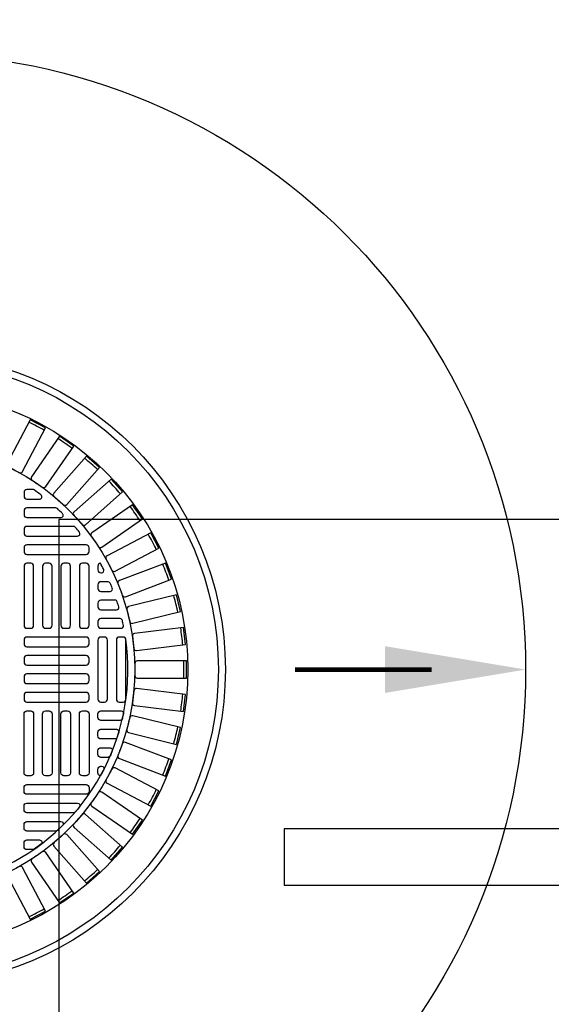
# Model space of a CAD drawing. Extents: x -169 to 7270, y -140 to 2984.
# Tile 577 of 656: x 6427 to 6441, y 1241 to 1267. Entities that reach past the tile are written whole.
import ezdxf

# ---------------------------------------------------------------- set-up
doc = ezdxf.new("R2010")
doc.units = 0
doc.header["$MEASUREMENT"] = 0
doc.linetypes.add('HIDDEN3', pattern=[0.1875, 0.125, -0.0625])
for name, color, linetype in [('MONITOR-WELL-COVER', 2, 'CONTINUOUS'), ('MONITOR-WELL-COVER-HATCH', 252, 'CONTINUOUS'), ('TANK-ANCHOR', 4, 'CONTINUOUS'), ('TANK-SLOPE', 3, 'CONTINUOUS'), ('TANK-UST', 5, 'CONTINUOUS')]:
    doc.layers.add(name, color=color, linetype=linetype)

msp = doc.modelspace()

# ---------------------------------------------------------------- linework, layer by layer
at = {"layer": 'MONITOR-WELL-COVER', "color": 4}
msp.add_circle((6423.69428, 1250.01839), 8.4375, dxfattribs=at)
at = {"layer": 'MONITOR-WELL-COVER', "color": 1}
msp.add_circle((6423.69428, 1250.01839), 8.25, dxfattribs=at)
at = {"layer": 'MONITOR-WELL-COVER', "color": 2}
msp.add_circle((6423.69428, 1250.01839), 7.4375, dxfattribs=at)
at = {"layer": 'MONITOR-WELL-COVER-HATCH', "linetype": 'Continuous'}
for p, q in [((6428.73365, 1252.67587), (6428.73365, 1252.67587)), ((6428.81239, 1252.36091), (6428.81239, 1252.36091)), ((6428.73365, 1252.18375), (6428.73365, 1252.18375)), ((6428.73365, 1247.85304), (6428.73365, 1247.85304)), ((6428.81239, 1247.67587), (6428.81239, 1247.67587)), ((6428.73365, 1247.36091), (6428.73365, 1247.36091))]:
    msp.add_line(p, q, dxfattribs=at)
for points in [[(6426.34822, 1255.42743, -0.00491171), (6426.63822, 1255.27523, 0.41709369), (6426.72758, 1255.30259), (6427.33918, 1256.46789), (6426.93157, 1256.68182), (6426.31998, 1255.51652, 0.41709369), (6426.34822, 1255.42743)], [(6426.98086, 1255.0681, -0.00491171), (6427.2504, 1254.88205, 0.41709369), (6427.3424, 1254.89844), (6428.09, 1255.98152), (6427.71116, 1256.24302), (6426.96356, 1255.15994, 0.41709369), (6426.98086, 1255.0681)], [(6427.56557, 1254.63513, -0.00491171), (6427.81072, 1254.41794, 0.41709369), (6427.90403, 1254.42313), (6428.77673, 1255.4082), (6428.43216, 1255.71346), (6427.55947, 1254.72838, 0.41709369), (6427.56557, 1254.63513)], [(6428.09383, 1254.13483, -0.00491171), (6428.31101, 1253.88968, 0.41709369), (6428.40427, 1253.88358), (6429.38934, 1254.75628), (6429.08408, 1255.10084), (6428.09901, 1254.22815, 0.41709369), (6428.09383, 1254.13483)], [(6428.55793, 1253.57451, -0.00491171), (6428.74398, 1253.30497, 0.41709369), (6428.83583, 1253.28767), (6429.91891, 1254.03527), (6429.65741, 1254.41412), (6428.57433, 1253.66652, 0.41709369), (6428.55793, 1253.57451)], [(6428.95111, 1252.96234, -0.00491171), (6429.10332, 1252.67233, 0.41709369), (6429.19241, 1252.64409), (6430.3577, 1253.25569), (6430.14378, 1253.66329), (6428.97848, 1253.0517, 0.41709369), (6428.95111, 1252.96234)], [(6429.26764, 1252.30723, -0.00491171), (6429.38378, 1252.001, 0.41709369), (6429.46881, 1251.96222), (6430.69933, 1252.4289), (6430.5361, 1252.85931), (6429.30558, 1252.39264, 0.41709369), (6429.26764, 1252.30723)], [(6429.50289, 1251.61875, -0.00491171), (6429.58127, 1251.30075, 0.41709369), (6429.66101, 1251.25201), (6430.93881, 1251.56696), (6430.82865, 1252.01391), (6429.55085, 1251.69896, 0.41709369), (6429.50289, 1251.61875)], [(6429.65344, 1250.90693, -0.00491171), (6429.69292, 1250.5818, 0.41709369), (6429.7662, 1250.5238), (6431.07265, 1250.68243), (6431.01716, 1251.13941), (6429.71072, 1250.98078, 0.41709369), (6429.65344, 1250.90693)], [(6429.71709, 1250.18215, -0.00491171), (6429.71709, 1249.85463, 0.41709369), (6429.78285, 1249.78823), (6431.09889, 1249.78823), (6431.09889, 1250.24856), (6429.78285, 1250.24856, 0.41709369), (6429.71709, 1250.18215)], [(6429.69292, 1249.45499, -0.00491171), (6429.65344, 1249.12986, 0.41709369), (6429.71072, 1249.05601), (6431.01716, 1248.89738), (6431.07265, 1249.35435), (6429.7662, 1249.51298, 0.41709369), (6429.69292, 1249.45499)], [(6429.58127, 1248.73604, -0.00491171), (6429.50289, 1248.41804, 0.41709369), (6429.55085, 1248.33782), (6430.82865, 1248.02287), (6430.93881, 1248.46983), (6429.66101, 1248.78478, 0.41709369), (6429.58127, 1248.73604)], [(6429.38378, 1248.03579, -0.00491171), (6429.26764, 1247.72955, 0.41709369), (6429.30558, 1247.64414), (6430.5361, 1247.17747), (6430.69933, 1247.60789), (6429.46881, 1248.07456, 0.41709369), (6429.38378, 1248.03579)], [(6429.10332, 1247.36445, -0.00491171), (6428.95111, 1247.07445, 0.41709369), (6428.97848, 1246.98509), (6430.14378, 1246.37349), (6430.3577, 1246.7811), (6429.19241, 1247.39269, 0.41709369), (6429.10332, 1247.36445)], [(6428.74398, 1246.73181, -0.00491171), (6428.55793, 1246.46227, 0.41709369), (6428.57433, 1246.37026), (6429.65741, 1245.62267), (6429.91891, 1246.00151), (6428.83583, 1246.74911, 0.41709369), (6428.74398, 1246.73181)], [(6428.31101, 1246.1471, -0.00491171), (6428.09383, 1245.90195, 0.41709369), (6428.09901, 1245.80864), (6429.08408, 1244.93594), (6429.38934, 1245.2805), (6428.40427, 1246.1532, 0.41709369), (6428.31101, 1246.1471)], [(6427.81072, 1245.61884, -0.00491171), (6427.56557, 1245.40166, 0.41709369), (6427.55947, 1245.3084), (6428.43216, 1244.32333), (6428.77673, 1244.62858), (6427.90403, 1245.61366, 0.41709369), (6427.81072, 1245.61884)], [(6427.2504, 1245.15474, -0.00491171), (6426.98086, 1244.96868, 0.41709369), (6426.96356, 1244.87684), (6427.71116, 1243.79376), (6428.09, 1244.05526), (6427.3424, 1245.13834, 0.41709369), (6427.2504, 1245.15474)], [(6426.63822, 1244.76155, -0.00491171), (6426.34822, 1244.60935, 0.41709369), (6426.31998, 1244.52026), (6426.93157, 1243.35496), (6427.33918, 1243.56889), (6426.72758, 1244.73419, 0.41709369), (6426.63822, 1244.76155)]]:
    msp.add_lwpolyline(points, format="xyb", dxfattribs=at)
for points in [[(6427.03366, 1254.81032, 0.15334179), (6426.99792, 1254.82154), (6426.84388, 1254.82154, 0.41421356), (6426.76514, 1254.7428), (6426.76514, 1254.64438, 0.41421356), (6426.84388, 1254.56564), (6427.17825, 1254.56564, 0.71935754), (6427.21594, 1254.678, 0.00964206)], [(6427.653, 1254.31287, 0.18836628), (6427.61064, 1254.32942), (6426.84388, 1254.32942, 0.41421356), (6426.76514, 1254.25068), (6426.76514, 1254.15225, 0.41421356), (6426.84388, 1254.07351), (6427.74805, 1254.07351, 0.67100778), (6427.79189, 1254.18055, 0.0082117)], [(6428.19357, 1253.58138, 0.63010886), (6428.24224, 1253.6831, 0.00736221), (6428.13236, 1253.81542, 0.21918356), (6428.08487, 1253.83729), (6426.84388, 1253.83729, 0.41421356), (6426.76514, 1253.75855), (6426.76514, 1253.66012, 0.41421356), (6426.84388, 1253.58138)], [(6429.00364, 1252.36091), (6428.81239, 1252.36091, 0.41421356), (6428.73365, 1252.28217), (6428.73365, 1252.18375, 0.41421356), (6428.81239, 1252.10501), (6429.05796, 1252.10501, 0.53078582), (6429.11598, 1252.19075, 0.00613229), (6429.06107, 1252.32307, 0.29982265)], [(6429.28969, 1251.6933, 0.00593375), (6429.24837, 1251.82562, 0.32480274), (6429.18893, 1251.86879), (6428.81239, 1251.86879), (6428.81239, 1251.86879, 0.41421356), (6428.73365, 1251.79005), (6428.73365, 1251.69162), (6428.73365, 1251.69162, 0.41421356), (6428.81239, 1251.61288), (6429.22982, 1251.61288, 0.5022062)], [(6429.41508, 1251.19585, 0.00579688), (6429.38624, 1251.32818, 0.34941735), (6429.32533, 1251.37666), (6428.81239, 1251.37666), (6428.81239, 1251.37666, 0.41421356), (6428.73365, 1251.29792), (6428.73365, 1251.19949), (6428.73365, 1251.19949, 0.41421356), (6428.81239, 1251.12075), (6429.35386, 1251.12075, 0.47499675)], [(6429.41508, 1248.84093, -0.00579688), (6429.38624, 1248.70861, -0.34941735), (6429.32533, 1248.66012), (6428.81239, 1248.66012), (6428.81239, 1248.66012, -0.41421356), (6428.73365, 1248.73886), (6428.73365, 1248.83729), (6428.73365, 1248.83729, -0.41421356), (6428.81239, 1248.91603), (6429.35386, 1248.91603, -0.47499675)], [(6429.28969, 1248.34348, -0.00593375), (6429.24837, 1248.21116, -0.32480274), (6429.18893, 1248.168), (6428.81239, 1248.168), (6428.81239, 1248.168, -0.41421356), (6428.73365, 1248.24674), (6428.73365, 1248.34516), (6428.73365, 1248.34516, -0.41421356), (6428.81239, 1248.4239), (6429.22982, 1248.4239, -0.5022062)], [(6429.00364, 1247.67587), (6428.81239, 1247.67587, -0.41421356), (6428.73365, 1247.75461), (6428.73365, 1247.85304, -0.41421356), (6428.81239, 1247.93178), (6429.05796, 1247.93178, -0.53078582), (6429.11598, 1247.84603, -0.00613229), (6429.06107, 1247.71371, -0.29982265)], [(6428.19357, 1246.4554, -0.63010886), (6428.24224, 1246.35368, -0.00736221), (6428.13236, 1246.22136, -0.21918356), (6428.08487, 1246.19949), (6426.84388, 1246.19949, -0.41421356), (6426.76514, 1246.27823), (6426.76514, 1246.37666, -0.41421356), (6426.84388, 1246.4554)], [(6427.653, 1245.72391, -0.18836628), (6427.61064, 1245.70737), (6426.84388, 1245.70737, -0.41421356), (6426.76514, 1245.78611), (6426.76514, 1245.88453, -0.41421356), (6426.84388, 1245.96327), (6427.74805, 1245.96327, -0.67100778), (6427.79189, 1245.85624, -0.0082117)], [(6427.03366, 1245.22646, -0.15334179), (6426.99792, 1245.21524), (6426.84388, 1245.21524, -0.41421356), (6426.76514, 1245.29398), (6426.76514, 1245.39241, -0.41421356), (6426.84388, 1245.47115), (6427.17825, 1245.47115, -0.71935754), (6427.21594, 1245.35879, -0.00964206)]]:
    msp.add_lwpolyline(points, format="xyb", close=True, dxfattribs=at)
at = {"layer": 'MONITOR-WELL-COVER-HATCH', "linetype": 'Continuous', "flags": 128}
for points in [[(6426.76514, 1253.168, 0.41421356), (6426.84388, 1253.08926), (6428.41869, 1253.08926, 0.41421356), (6428.49743, 1253.168), (6428.49743, 1253.26642, 0.41421356), (6428.41869, 1253.34516), (6426.84388, 1253.34516, 0.41421356), (6426.76514, 1253.26642)], [(6426.84388, 1252.85304, 0.41421356), (6426.76514, 1252.7743), (6426.76514, 1251.19949, 0.41421356), (6426.84388, 1251.12075), (6426.94231, 1251.12075, 0.41421356), (6427.02105, 1251.19949), (6427.02105, 1252.7743, 0.41421356), (6426.94231, 1252.85304)], [(6427.33601, 1252.85304, 0.41421356), (6427.25727, 1252.7743), (6427.25727, 1251.19949, 0.41421356), (6427.33601, 1251.12075), (6427.43443, 1251.12075, 0.41421356), (6427.51317, 1251.19949), (6427.51317, 1252.7743, 0.41421356), (6427.43443, 1252.85304)], [(6427.82813, 1252.85304, 0.41421356), (6427.74939, 1252.7743), (6427.74939, 1251.19949, 0.41421356), (6427.82813, 1251.12075), (6427.92656, 1251.12075, 0.41421356), (6428.0053, 1251.19949), (6428.0053, 1252.7743, 0.41421356), (6427.92656, 1252.85304)], [(6428.32026, 1252.85304, 0.41421356), (6428.24152, 1252.7743), (6428.24152, 1251.19949, 0.41421356), (6428.32026, 1251.12075), (6428.41869, 1251.12075, 0.41421356), (6428.49743, 1251.19949), (6428.49743, 1252.7743, 0.41421356), (6428.41869, 1252.85304)], [(6426.76514, 1250.70737, 0.41421356), (6426.84388, 1250.62863), (6428.41869, 1250.62863, 0.41421356), (6428.49743, 1250.70737), (6428.49743, 1250.80579, 0.41421356), (6428.41869, 1250.88453), (6426.84388, 1250.88453, 0.41421356), (6426.76514, 1250.80579)], [(6428.91081, 1249.15225, 0.41421356), (6428.98955, 1249.23099), (6428.98955, 1250.80579, 0.41421356), (6428.91081, 1250.88453), (6428.81239, 1250.88453, 0.41421356), (6428.73365, 1250.80579), (6428.73365, 1249.23099, 0.41421356), (6428.81239, 1249.15225)], [(6429.40294, 1249.15225, 0.41421356), (6429.48168, 1249.23099), (6429.48168, 1250.80579, 0.41421356), (6429.40294, 1250.88453), (6429.30451, 1250.88453, 0.41421356), (6429.22577, 1250.80579), (6429.22577, 1249.23099, 0.41421356), (6429.30451, 1249.15225)], [(6426.76514, 1250.21524, 0.41421356), (6426.84388, 1250.1365), (6428.41869, 1250.1365, 0.41421356), (6428.49743, 1250.21524), (6428.49743, 1250.31367, 0.41421356), (6428.41869, 1250.39241), (6426.84388, 1250.39241, 0.41421356), (6426.76514, 1250.31367)], [(6426.76514, 1249.72312, 0.41421356), (6426.84388, 1249.64438), (6428.41869, 1249.64438, 0.41421356), (6428.49743, 1249.72312), (6428.49743, 1249.82154, 0.41421356), (6428.41869, 1249.90028), (6426.84388, 1249.90028, 0.41421356), (6426.76514, 1249.82154)], [(6426.76514, 1249.23099, 0.41421356), (6426.84388, 1249.15225), (6428.41869, 1249.15225, 0.41421356), (6428.49743, 1249.23099), (6428.49743, 1249.32942, 0.41421356), (6428.41869, 1249.40816), (6426.84388, 1249.40816, 0.41421356), (6426.76514, 1249.32942)], [(6426.84388, 1247.18375, -0.41421356), (6426.76514, 1247.26249), (6426.76514, 1248.83729, -0.41421356), (6426.84388, 1248.91603), (6426.94231, 1248.91603, -0.41421356), (6427.02105, 1248.83729), (6427.02105, 1247.26249, -0.41421356), (6426.94231, 1247.18375)], [(6427.33601, 1247.18375, -0.41421356), (6427.25727, 1247.26249), (6427.25727, 1248.83729, -0.41421356), (6427.33601, 1248.91603), (6427.43443, 1248.91603, -0.41421356), (6427.51317, 1248.83729), (6427.51317, 1247.26249, -0.41421356), (6427.43443, 1247.18375)], [(6427.82813, 1247.18375, -0.41421356), (6427.74939, 1247.26249), (6427.74939, 1248.83729, -0.41421356), (6427.82813, 1248.91603), (6427.92656, 1248.91603, -0.41421356), (6428.0053, 1248.83729), (6428.0053, 1247.26249, -0.41421356), (6427.92656, 1247.18375)], [(6428.32026, 1247.18375, -0.41421356), (6428.24152, 1247.26249), (6428.24152, 1248.83729, -0.41421356), (6428.32026, 1248.91603), (6428.41869, 1248.91603, -0.41421356), (6428.49743, 1248.83729), (6428.49743, 1247.26249, -0.41421356), (6428.41869, 1247.18375)], [(6426.76514, 1246.86879, -0.41421356), (6426.84388, 1246.94753), (6428.41869, 1246.94753, -0.41421356), (6428.49743, 1246.86879), (6428.49743, 1246.77036, -0.41421356), (6428.41869, 1246.69162), (6426.84388, 1246.69162, -0.41421356), (6426.76514, 1246.77036)]]:
    msp.add_lwpolyline(points, format="xyb", close=True, dxfattribs=at)
at = {"layer": 'MONITOR-WELL-COVER-HATCH'}
for points in [[(6428.80144, 1252.85227, 0.37393353), (6428.73365, 1252.7743), (6428.73365, 1252.67587, 0.41421356), (6428.81239, 1252.59713), (6428.83351, 1252.59713, 0.56117558), (6428.88909, 1252.6882, 0.00800005), (6428.80102, 1252.85304)], [(6428.80144, 1247.18451, -0.37393353), (6428.73365, 1247.26249), (6428.73365, 1247.36091, -0.41421356), (6428.81239, 1247.43965), (6428.83351, 1247.43965, -0.56117558), (6428.88909, 1247.34858, -0.00800005), (6428.80102, 1247.18375)]]:
    msp.add_lwpolyline(points, format="xyb", dxfattribs=at)
msp.add_circle((6423.69428, 1250.01839), 6.02362, dxfattribs=at)
at = {"layer": 'MONITOR-WELL-COVER-HATCH', "linetype": 'Continuous'}
for centre, start, end in [((6418.74637, 1240.59095), 61.574119, 63.041266), ((6417.6461, 1241.25609), 54.651042, 56.118189), ((6416.63402, 1242.04901), 47.727965, 49.195112), ((6415.72489, 1242.95813), 40.804888, 42.272035), ((6414.93198, 1243.97021), 33.881811, 35.348958), ((6414.26684, 1245.07049), 26.958734, 28.425881), ((6413.73917, 1246.24292), 20.035657, 21.502804), ((6413.35667, 1247.4704), 13.11258, 14.579728), ((6413.12492, 1248.73504), 6.189503, 7.656651), ((6413.04729, 1250.01839), 359.266426, 0.733574), ((6413.12492, 1251.30174), 352.343349, 353.810497), ((6413.35667, 1252.56638), 345.420272, 346.88742), ((6413.73917, 1253.79386), 338.497196, 339.964343), ((6414.26684, 1254.96629), 331.574119, 333.041266), ((6414.93198, 1256.06657), 324.651042, 326.118189), ((6415.72489, 1257.07865), 317.727965, 319.195112), ((6416.63402, 1257.98777), 310.804888, 312.272035), ((6417.6461, 1258.78069), 303.881811, 305.348958), ((6418.74637, 1259.44583), 296.958734, 298.425881)]:
    msp.add_arc(centre, 17.97762, start, end, dxfattribs=at)
at = {"layer": 'MONITOR-WELL-COVER-HATCH'}
msp.add_arc((6423.69428, 1250.01839), 5.84072, 91.158706, 7.958855, dxfattribs=at)
at = {"layer": 'TANK-ANCHOR'}
msp.add_lwpolyline([(6601.69428, 1254.01839), (6427.69428, 1254.01839), (6427.69428, 1236.01839), (6601.69428, 1236.01839)], close=True, dxfattribs=at)
at = {"layer": 'TANK-ANCHOR', "color": 7}
msp.add_lwpolyline([(6469.69428, 1244.26839), (6469.69428, 1245.76839), (6433.69428, 1245.76839), (6433.69428, 1244.26839)], close=True, dxfattribs=at)
at = {"layer": 'TANK-SLOPE', "const_width": 0.125}
msp.add_lwpolyline([(6437.63178, 1250.01839), (6433.99099, 1250.01839)], dxfattribs=at)
at = {"layer": 'TANK-SLOPE'}
msp.add_circle((6423.69428, 1250.01839), 16.4375, dxfattribs=at)
msp.add_solid([(6436.38178, 1249.39339), (6440.13178, 1250.01839), (6436.38178, 1250.64339)], dxfattribs=at)
at = {"layer": 'TANK-UST'}
msp.add_lwpolyline([(6485.90826, 1256.01839, -0.9543276), (6485.90826, 1378.01839)], format="xyb", dxfattribs=at)
at = {"layer": 'TANK-UST', "color": 2, "linetype": 'HIDDEN3'}
msp.add_lwpolyline([(6916.95183, 1377.01839), (6921.45683, 1377.01839, -0.9539575), (6921.45683, 1257.01839), (6916.95183, 1257.01839), (6909.69448, 1257.01839), (6814.44428, 1257.01839), (6715.42492, 1257.01839), (6490.42492, 1257.01839), (6485.93173, 1257.01839, -0.9539575), (6485.93173, 1377.01839), (6490.42492, 1377.01839), (6715.42492, 1377.01839), (6814.44428, 1377.01839), (6909.69448, 1377.01839)], format="xyb", close=True, dxfattribs=at)

doc.saveas('drawing.dxf')
